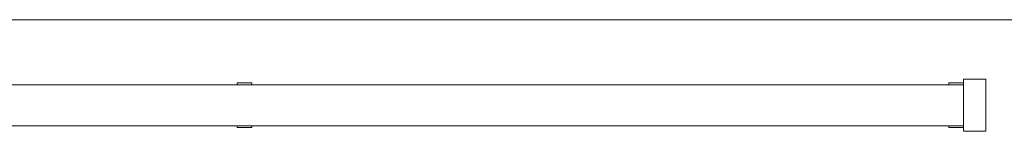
# Model space of a CAD drawing. Header units: millimetres. Extents: x 321 to 585, y -277 to 9.
# Tile 552 of 656: x 372.262 to 374.919, y -132.361 to -132.06. Entities that reach past the tile are written whole.
import ezdxf

# ---------------------------------------------------------------- set-up
doc = ezdxf.new("R2010")
doc.units = ezdxf.units.MM
doc.header["$MEASUREMENT"] = 0
doc.layers.get('0').update_dxf_attribs({"lineweight": 18})
doc.layers.add('IFC-Janela-Contorno', color=142, linetype='Continuous', lineweight=5)

msp = doc.modelspace()

# ---------------------------------------------------------------- linework, layer by layer
msp.add_line((375.2952, -132.0604), (344.7747, -132.0604))
at = {"layer": 'IFC-Janela-Contorno', "color": 7, "lineweight": 5}
for p, q in [((374.8087, -132.2205), (374.8607, -132.2205)), ((374.8087, -132.3452), (374.8087, -132.2205)), ((374.8607, -132.2205), (374.8687, -132.2205)), ((374.8687, -132.2389), (374.8687, -132.2205)), ((370.9287, -132.2355), (374.8087, -132.2355)), ((372.8487, -132.2305), (372.885, -132.2305)), ((372.8487, -132.2355), (372.8487, -132.2305)), ((372.885, -132.2305), (372.8887, -132.2305)), ((372.8887, -132.2355), (372.8887, -132.2305)), ((374.7687, -132.2305), (374.805, -132.2305)), ((374.7687, -132.2355), (374.7687, -132.2305)), ((374.805, -132.2305), (374.8087, -132.2305)), ((374.8087, -132.3455), (374.8087, -132.2355)), ((374.8687, -132.3605), (374.8687, -132.2389)), ((370.9287, -132.3455), (374.8087, -132.3455)), ((372.8487, -132.3505), (372.8487, -132.3455)), ((372.8487, -132.3505), (372.8525, -132.3505)), ((372.8525, -132.3505), (372.8887, -132.3505)), ((372.8887, -132.3505), (372.8887, -132.3455)), ((374.7687, -132.3505), (374.7687, -132.3455)), ((374.7687, -132.3505), (374.7725, -132.3505)), ((374.7725, -132.3505), (374.8087, -132.3505)), ((374.8087, -132.3505), (374.8087, -132.3392)), ((374.8087, -132.3605), (374.8087, -132.3452)), ((374.8087, -132.3605), (374.8607, -132.3605)), ((374.8607, -132.3605), (374.8687, -132.3605))]:
    msp.add_line(p, q, dxfattribs=at)

doc.saveas('drawing.dxf')
